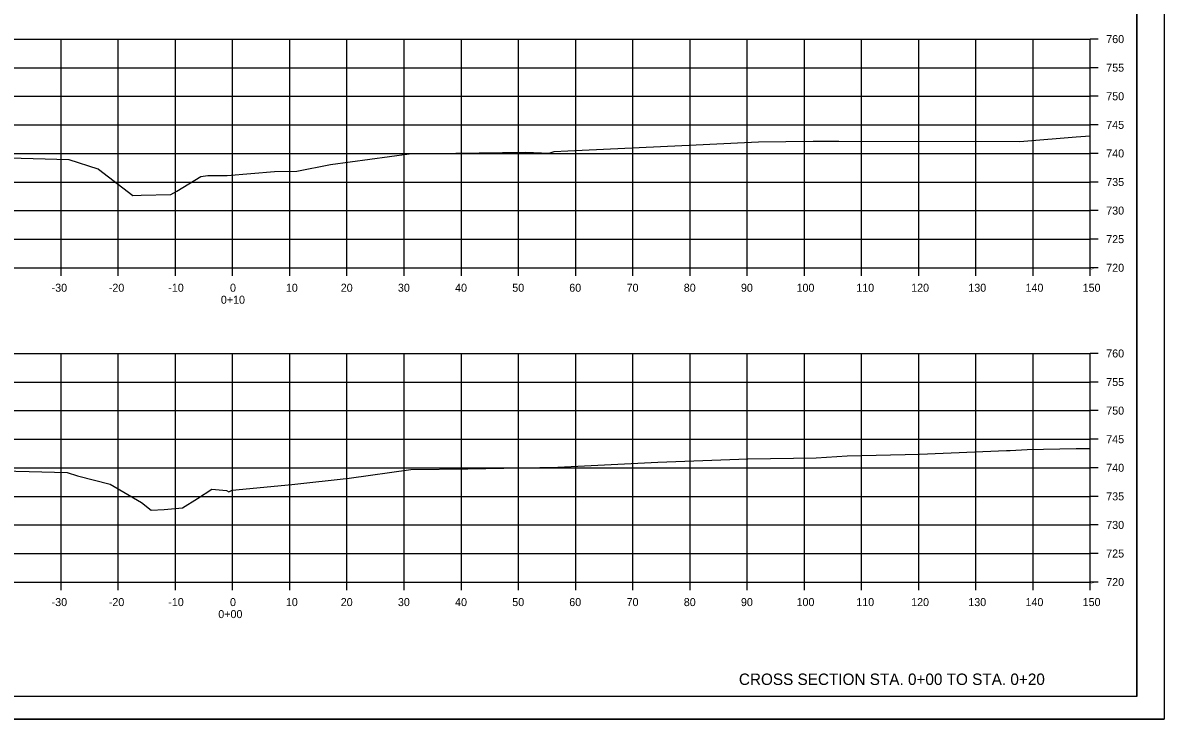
# Model space of a CAD drawing. Extents: x 1354696 to 1366163, y 660729 to 670380.
# Drawn here: x 1363513 to 1363712.6, y 669100.5 to 669222.3 of the extents above; entities that cross this region are included whole.
import ezdxf

# ---------------------------------------------------------------- set-up
doc = ezdxf.new("R2010")
doc.units = 0
for name, color, linetype in [('NO PLOT CELL', 7, 'Continuous'), ('R_Axis', 7, 'Continuous'), ('R_Axis Annot', 7, 'Continuous'), ('R_Border', 7, 'Continuous'), ('R_Draft', 7, 'Continuous'), ('R_Exist Surface', 7, 'Continuous'), ('R_Grid', 7, 'Continuous'), ('R_No Plot', 7, 'Continuous')]:
    doc.layers.add(name, color=color, linetype=linetype)

msp = doc.modelspace()

# ---------------------------------------------------------------- linework, layer by layer
at = {"layer": 'R_Axis'}
for p, q in [((1363699.68, 669179.44), (1363699.68, 669219.44)), ((1363701.08, 669219.44), (1363699.68, 669219.44)), ((1363701.08, 669214.44), (1363699.68, 669214.44)), ((1363701.08, 669209.44), (1363699.68, 669209.44)), ((1363701.08, 669204.44), (1363699.68, 669204.44)), ((1363701.08, 669199.44), (1363699.68, 669199.44)), ((1363701.08, 669194.44), (1363699.68, 669194.44)), ((1363701.08, 669189.44), (1363699.68, 669189.44)), ((1363701.08, 669184.44), (1363699.68, 669184.44)), ((1363399.68, 669179.44), (1363699.68, 669179.44)), ((1363519.68, 669178.04), (1363519.68, 669179.44)), ((1363529.68, 669178.04), (1363529.68, 669179.44)), ((1363539.68, 669178.04), (1363539.68, 669179.44)), ((1363549.68, 669178.04), (1363549.68, 669179.44)), ((1363559.68, 669178.04), (1363559.68, 669179.44)), ((1363569.68, 669178.04), (1363569.68, 669179.44)), ((1363579.68, 669178.04), (1363579.68, 669179.44)), ((1363589.68, 669178.04), (1363589.68, 669179.44)), ((1363599.68, 669178.04), (1363599.68, 669179.44)), ((1363609.68, 669178.04), (1363609.68, 669179.44)), ((1363619.68, 669178.04), (1363619.68, 669179.44)), ((1363629.68, 669178.04), (1363629.68, 669179.44)), ((1363639.68, 669178.04), (1363639.68, 669179.44)), ((1363649.68, 669178.04), (1363649.68, 669179.44)), ((1363659.68, 669178.04), (1363659.68, 669179.44)), ((1363669.68, 669178.04), (1363669.68, 669179.44)), ((1363679.68, 669178.04), (1363679.68, 669179.44)), ((1363689.68, 669178.04), (1363689.68, 669179.44)), ((1363699.68, 669178.04), (1363699.68, 669179.44)), ((1363701.08, 669179.44), (1363699.68, 669179.44)), ((1363699.68, 669124.44), (1363699.68, 669164.44)), ((1363701.08, 669164.44), (1363699.68, 669164.44)), ((1363701.08, 669159.44), (1363699.68, 669159.44)), ((1363701.08, 669154.44), (1363699.68, 669154.44)), ((1363701.08, 669149.44), (1363699.68, 669149.44)), ((1363701.08, 669144.44), (1363699.68, 669144.44)), ((1363701.08, 669139.44), (1363699.68, 669139.44)), ((1363701.08, 669134.44), (1363699.68, 669134.44)), ((1363701.08, 669129.44), (1363699.68, 669129.44)), ((1363399.68, 669124.44), (1363699.68, 669124.44)), ((1363519.68, 669123.04), (1363519.68, 669124.44)), ((1363529.68, 669123.04), (1363529.68, 669124.44)), ((1363539.68, 669123.04), (1363539.68, 669124.44)), ((1363549.68, 669123.04), (1363549.68, 669124.44)), ((1363559.68, 669123.04), (1363559.68, 669124.44)), ((1363569.68, 669123.04), (1363569.68, 669124.44)), ((1363579.68, 669123.04), (1363579.68, 669124.44)), ((1363589.68, 669123.04), (1363589.68, 669124.44)), ((1363599.68, 669123.04), (1363599.68, 669124.44)), ((1363609.68, 669123.04), (1363609.68, 669124.44)), ((1363619.68, 669123.04), (1363619.68, 669124.44)), ((1363629.68, 669123.04), (1363629.68, 669124.44)), ((1363639.68, 669123.04), (1363639.68, 669124.44)), ((1363649.68, 669123.04), (1363649.68, 669124.44)), ((1363659.68, 669123.04), (1363659.68, 669124.44)), ((1363669.68, 669123.04), (1363669.68, 669124.44)), ((1363679.68, 669123.04), (1363679.68, 669124.44)), ((1363689.68, 669123.04), (1363689.68, 669124.44)), ((1363699.68, 669123.04), (1363699.68, 669124.44)), ((1363701.08, 669124.44), (1363699.68, 669124.44))]:
    msp.add_line(p, q, dxfattribs=at)
at = {"layer": 'R_Border'}
for q in [(1363707.86, 669309.9), (1363391.68, 669104.44)]:
    msp.add_line((1363707.86, 669104.44), q, dxfattribs=at)
at = {"layer": 'R_Exist Surface'}
for points in [[(1363502.27, 669198.93), (1363521.01, 669198.39), (1363526.09, 669196.77), (1363526.16, 669196.75), (1363526.22, 669196.71), (1363532.2, 669192.08), (1363533.67, 669192.14), (1363538.89, 669192.26), (1363539.91, 669192.84), (1363544.11, 669195.43), (1363545.32, 669195.59), (1363548.74, 669195.58), (1363557, 669196.29), (1363560.92, 669196.34), (1363566.79, 669197.48), (1363580.57, 669199.38), (1363600.96, 669199.65), (1363605.03, 669199.49), (1363605.93, 669199.79), (1363608.29, 669199.92), (1363630.74, 669200.92), (1363639.21, 669201.36), (1363641.65, 669201.45), (1363651.2, 669201.6), (1363655.68, 669201.56), (1363687.38, 669201.53), (1363688.08, 669201.59), (1363697.23, 669202.35), (1363699.68, 669202.54)], [(1363499.95, 669144.12), (1363514.08, 669143.8), (1363520.73, 669143.61), (1363522.54, 669143.03), (1363528.28, 669141.58), (1363533.74, 669138.35), (1363535.44, 669137.03), (1363537.69, 669137.12), (1363540.88, 669137.41), (1363543.52, 669139.04), (1363546.03, 669140.7), (1363548.61, 669140.49), (1363549.01, 669140.22), (1363549.62, 669140.53), (1363560.04, 669141.51), (1363570.06, 669142.62), (1363580.84, 669144.11), (1363590.83, 669144.24), (1363606.54, 669144.52), (1363624.05, 669145.42), (1363639.82, 669146.01), (1363651.73, 669146.2), (1363657.19, 669146.52), (1363669.83, 669146.84), (1363685.06, 669147.45), (1363685.4, 669147.46), (1363685.68, 669147.47), (1363688.66, 669147.64), (1363697.23, 669147.84), (1363699.68, 669147.8)]]:
    msp.add_lwpolyline(points, dxfattribs=at)
at = {"layer": 'R_Grid'}
for p, q in [((1363399.68, 669219.44), (1363699.68, 669219.44)), ((1363519.68, 669179.44), (1363519.68, 669219.44)), ((1363529.68, 669179.44), (1363529.68, 669219.44)), ((1363539.68, 669179.44), (1363539.68, 669219.44)), ((1363549.68, 669179.44), (1363549.68, 669219.44)), ((1363559.68, 669179.44), (1363559.68, 669219.44)), ((1363569.68, 669179.44), (1363569.68, 669219.44)), ((1363579.68, 669179.44), (1363579.68, 669219.44)), ((1363589.68, 669179.44), (1363589.68, 669219.44)), ((1363599.68, 669179.44), (1363599.68, 669219.44)), ((1363609.68, 669179.44), (1363609.68, 669219.44)), ((1363619.68, 669179.44), (1363619.68, 669219.44)), ((1363629.68, 669179.44), (1363629.68, 669219.44)), ((1363639.68, 669179.44), (1363639.68, 669219.44)), ((1363649.68, 669179.44), (1363649.68, 669219.44)), ((1363659.68, 669179.44), (1363659.68, 669219.44)), ((1363669.68, 669179.44), (1363669.68, 669219.44)), ((1363679.68, 669179.44), (1363679.68, 669219.44)), ((1363689.68, 669179.44), (1363689.68, 669219.44)), ((1363699.68, 669179.44), (1363699.68, 669219.44)), ((1363399.68, 669214.44), (1363699.68, 669214.44)), ((1363399.68, 669209.44), (1363699.68, 669209.44)), ((1363399.68, 669204.44), (1363699.68, 669204.44)), ((1363399.68, 669199.44), (1363699.68, 669199.44)), ((1363399.68, 669194.44), (1363699.68, 669194.44)), ((1363399.68, 669189.44), (1363699.68, 669189.44)), ((1363399.68, 669184.44), (1363699.68, 669184.44)), ((1363399.68, 669179.44), (1363699.68, 669179.44)), ((1363399.68, 669164.44), (1363699.68, 669164.44)), ((1363519.68, 669124.44), (1363519.68, 669164.44)), ((1363529.68, 669124.44), (1363529.68, 669164.44)), ((1363539.68, 669124.44), (1363539.68, 669164.44)), ((1363549.68, 669124.44), (1363549.68, 669164.44)), ((1363559.68, 669124.44), (1363559.68, 669164.44)), ((1363569.68, 669124.44), (1363569.68, 669164.44)), ((1363579.68, 669124.44), (1363579.68, 669164.44)), ((1363589.68, 669124.44), (1363589.68, 669164.44)), ((1363599.68, 669124.44), (1363599.68, 669164.44)), ((1363609.68, 669124.44), (1363609.68, 669164.44)), ((1363619.68, 669124.44), (1363619.68, 669164.44)), ((1363629.68, 669124.44), (1363629.68, 669164.44)), ((1363639.68, 669124.44), (1363639.68, 669164.44)), ((1363649.68, 669124.44), (1363649.68, 669164.44)), ((1363659.68, 669124.44), (1363659.68, 669164.44)), ((1363669.68, 669124.44), (1363669.68, 669164.44)), ((1363679.68, 669124.44), (1363679.68, 669164.44)), ((1363689.68, 669124.44), (1363689.68, 669164.44)), ((1363699.68, 669124.44), (1363699.68, 669164.44)), ((1363399.68, 669159.44), (1363699.68, 669159.44)), ((1363399.68, 669154.44), (1363699.68, 669154.44)), ((1363399.68, 669149.44), (1363699.68, 669149.44)), ((1363399.68, 669144.44), (1363699.68, 669144.44)), ((1363399.68, 669139.44), (1363699.68, 669139.44)), ((1363399.68, 669134.44), (1363699.68, 669134.44)), ((1363399.68, 669129.44), (1363699.68, 669129.44)), ((1363399.68, 669124.44), (1363699.68, 669124.44))]:
    msp.add_line(p, q, dxfattribs=at)
at = {"layer": 'R_No Plot'}
msp.add_line((1363379.28, 669100.46), (1363712.61, 669100.46), dxfattribs=at)
for points in [[(1363379.27, 669313.79), (1363712.61, 669313.79), (1363712.61, 669100.45), (1363379.27, 669100.45)], [(1363625.6, 669309.9), (1363645.22, 669309.9), (1363645.22, 669300.02), (1363661.33, 669300.02), (1363684.53, 669300.02), (1363684.65, 669271.86), (1363707.86, 669271.86), (1363707.86, 669104.44), (1363391.68, 669104.44), (1363391.68, 669309.9)]]:
    msp.add_lwpolyline(points, close=True, dxfattribs=at)

# ---------------------------------------------------------------- texts
at = {"layer": 'NO PLOT CELL'}
for s, p in [('MO:0.00', (1363549.27, 669179.3)), ('CV:0.00', (1363699.68, 669179.3)), ('FV:0.00', (1363699.68, 669179.1)), ('MO:0.00', (1363549.27, 669124.3)), ('CV:0.00', (1363699.68, 669124.3)), ('FV:0.00', (1363699.68, 669124.1))]:
    msp.add_text(s, height=0.14, dxfattribs=at).set_placement(p)
at = {"layer": 'R_Axis Annot'}
for s, p in [('760', (1363702.48, 669218.74)), ('755', (1363702.48, 669213.74)), ('750', (1363702.48, 669208.74)), ('745', (1363702.48, 669203.74)), ('740', (1363702.48, 669198.74)), ('735', (1363702.48, 669193.74)), ('730', (1363702.48, 669188.74)), ('725', (1363702.48, 669183.74)), ('720', (1363702.48, 669178.74)), ('-30', (1363518.02, 669175.24)), ('-20', (1363528.02, 669175.24)), ('-10', (1363538.42, 669175.24)), ('0', (1363549.22, 669175.24)), ('10', (1363558.99, 669175.24)), ('20', (1363568.59, 669175.24)), ('30', (1363578.59, 669175.24)), ('40', (1363588.59, 669175.24)), ('50', (1363598.59, 669175.24)), ('60', (1363608.56, 669175.24)), ('70', (1363618.59, 669175.24)), ('80', (1363628.59, 669175.24)), ('90', (1363638.59, 669175.24)), ('100', (1363648.31, 669175.24)), ('110', (1363658.76, 669175.24)), ('120', (1363668.36, 669175.24)), ('130', (1363678.36, 669175.24)), ('140', (1363688.36, 669175.24)), ('150', (1363698.36, 669175.24)), ('0+10', (1363547.62, 669173.14)), ('760', (1363702.48, 669163.74)), ('755', (1363702.48, 669158.74)), ('750', (1363702.48, 669153.74)), ('745', (1363702.48, 669148.74)), ('740', (1363702.48, 669143.74)), ('735', (1363702.48, 669138.74)), ('730', (1363702.48, 669133.74)), ('725', (1363702.48, 669128.74)), ('720', (1363702.48, 669123.74)), ('-30', (1363518.02, 669120.24)), ('-20', (1363528.02, 669120.24)), ('-10', (1363538.42, 669120.24)), ('0', (1363549.22, 669120.24)), ('10', (1363558.99, 669120.24)), ('20', (1363568.59, 669120.24)), ('30', (1363578.59, 669120.24)), ('40', (1363588.59, 669120.24)), ('50', (1363598.59, 669120.24)), ('60', (1363608.56, 669120.24)), ('70', (1363618.59, 669120.24)), ('80', (1363628.59, 669120.24)), ('90', (1363638.59, 669120.24)), ('100', (1363648.31, 669120.24)), ('110', (1363658.76, 669120.24)), ('120', (1363668.36, 669120.24)), ('130', (1363678.36, 669120.24)), ('140', (1363688.36, 669120.24)), ('150', (1363698.36, 669120.24)), ('0+00', (1363547.17, 669118.14))]:
    msp.add_text(s, height=1.4, dxfattribs=at).set_placement(p)
at = {"layer": 'R_Draft'}
msp.add_text('CROSS SECTION STA. 0+00 TO STA. 0+20', height=2, dxfattribs=at).set_placement((1363638.23, 669106.44))

doc.saveas('drawing.dxf')
